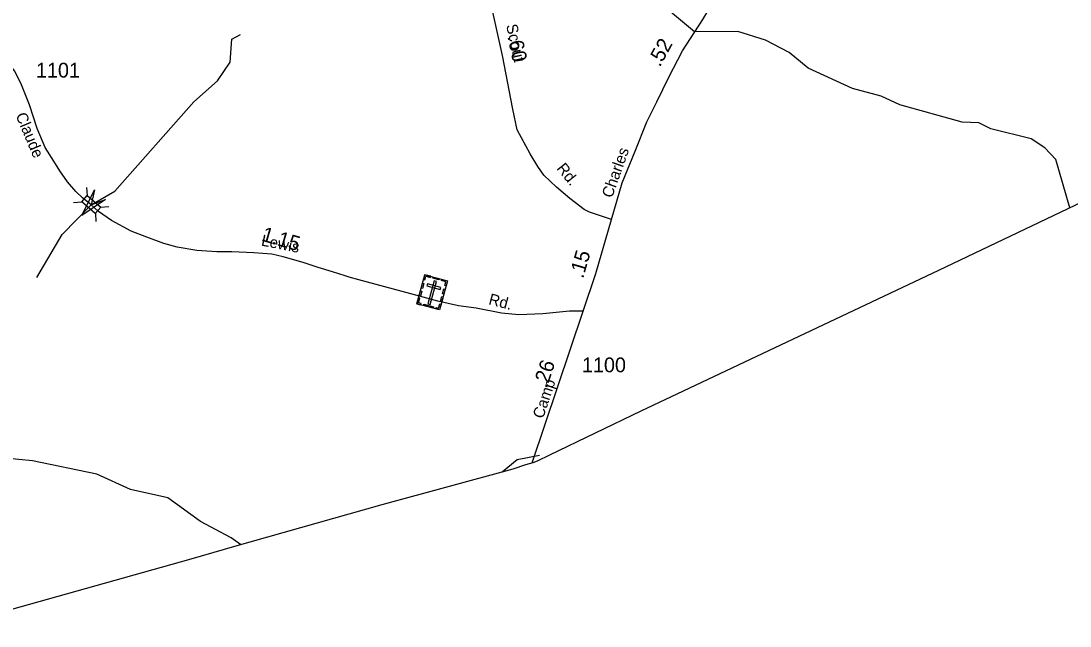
# Model space of a CAD drawing. Extents: x 2220236 to 2384410, y 720751 to 894131.
# Drawn here: x 2248711 to 2257585, y 726061 to 731182 of the extents above; entities that cross this region are included whole.
import ezdxf

# ---------------------------------------------------------------- set-up
doc = ezdxf.new("R2010")
doc.units = 0
doc.layers.add('Default', color=7, linetype='Continuous')

msp = doc.modelspace()

# ---------------------------------------------------------------- linework, layer by layer
at = {"layer": 'Default'}
for p, q in [((2249264.8, 729772.7), (2249270.1, 729703.9)), ((2249155.4, 729645), (2249224.2, 729650.3)), ((2249339.7, 729553), (2249345, 729484.2)), ((2249384.6, 729605.4), (2249453.4, 729610.7)), ((2253035.9, 727441.1), (2253465.7, 728725.3))]:
    msp.add_line(p, q, dxfattribs=at)
for points in [[(2287877.3, 744178.1), (2270992.5, 736055.5), (2267562.4, 734406.2), (2264814.7, 733082.6), (2261891.5, 731668), (2260093.7, 730804.9), (2259694.1, 730607), (2256471.8, 729069.5), (2253954.3, 727878.4), (2253181.2, 727508), (2253077.8, 727457.1), (2253041.9, 727442.8), (2252977.9, 727424.3), (2252870.3, 727387.4), (2251762.7, 727085.8), (2250517.4, 726735.4), (2250148.3, 726626.2), (2248126.6, 726060.9)], [(2257582.3, 729599.4), (2257466.1, 730008.4), (2257373, 730108.7), (2257255.9, 730183.3), (2256913.9, 730269), (2256813, 730320.3), (2256671.9, 730326.5), (2256146, 730471.7), (2255987.1, 730547.1), (2255744.9, 730611.2), (2255369, 730782.8), (2255208.9, 730914), (2255007.9, 731019.8), (2254775, 731093.5), (2254407.9, 731091.2), (2253955, 731471.1), (2253821.9, 731536.1), (2253721, 731643.2), (2253535, 731925.7), (2253492, 732057.9), (2253366.9, 732158.8), (2253073.9, 732237)], [(2253705.2, 729501.4), (2253571.2, 729546.1), (2253519.3, 729563.8), (2253474, 729585.9), (2253354.7, 729678.7), (2253239.9, 729776), (2253133.8, 729877.6), (2253081.9, 729950.6), (2253016.8, 730056.7), (2252908.5, 730260), (2252871, 730436.8), (2252782.6, 730889.9), (2252615.9, 731654.7), (2252549.6, 731915.5), (2252503.2, 732092.3), (2252506.8, 732110.3), (2252521.2, 732130.1), (2252551.9, 732149.9), (2252576.6, 732148.7), (2252597.5, 732142.7)], [(2253705.2, 729501.4), (2253797, 729813.6), (2253905.7, 730080.2), (2254004.7, 730329.7), (2254089.1, 730498.7), (2254189.7, 730707.9), (2254306.3, 730929.2), (2254478.9, 731194.2), (2254561.7, 731330.2), (2254737.9, 731545.7), (2254881.5, 731696), (2254963.2, 731793.2), (2255005.2, 731875)], [(2249332.1, 729599.8), (2249303.4, 729625.9), (2249232.2, 729684.8), (2249173.4, 729739.8), (2249105.1, 729821.5), (2249038.7, 729912.7), (2248987.4, 729996.2), (2248915.3, 730112.1), (2248847, 730271.6), (2248782.4, 730471), (2248710.3, 730657.1), (2248657.2, 730759.6), (2248590.8, 730850.8), (2248513, 730955.2), (2248393.7, 731108.8)], [(2248843.7, 729011.4), (2249057.8, 729374), (2249304.6, 729626.8), (2249504.8, 729742), (2250172.7, 730499.1), (2250371.8, 730675.4), (2250478.9, 730834), (2250493.8, 731027.1), (2250568.9, 731068.2)], [(2253465.7, 728725.3), (2253349.8, 728726.4), (2253126, 728704.2), (2252920.9, 728696.1), (2252776.1, 728708.2), (2252559.9, 728750), (2252412, 728770.6), (2252235.6, 728809.2), (2252081.3, 728852), (2251569.4, 728991.6), (2251487.8, 729014.4), (2251453.6, 729025.8), (2251345.5, 729058.1), (2251224, 729096.1), (2251098.8, 729137.8), (2250929.8, 729187.2), (2250833.1, 729208.1), (2250681.2, 729219.5), (2250493.3, 729227.1), (2250366.2, 729227.1), (2250199.2, 729240.4), (2250032.2, 729267), (2249918.3, 729297.4), (2249776, 729352.4), (2249643.1, 729401.8), (2249476.1, 729493), (2249366, 729568.9), (2249332.1, 729599.8)], [(2253465.7, 728725.3), (2253573.1, 729046), (2253705.2, 729501.4)], [(2253097.8, 727503.5), (2252906.9, 727468.1), (2252780.3, 727362.9)], [(2250568.8, 726750.6), (2250487.9, 726806), (2250228.7, 726945.7), (2249952.7, 727144.9), (2249635.7, 727217.1), (2249350.9, 727347.5), (2248808.7, 727460.3), (2248575.7, 727481.5)]]:
    msp.add_lwpolyline(points, dxfattribs=at)
for points in [[(2249426.9, 729671), (2249224.5, 729534.9), (2249331.8, 729753.9), (2249304.6, 729626.8)], [(2249270.1, 729703.9), (2249384.9, 729605.6), (2249338.9, 729552), (2249224.2, 729650.3)], [(2252127.6, 729034.7), (2252319.5, 728981.6), (2252251.5, 728736.2), (2252059.6, 728789.3)], [(2252116, 728993), (2252127, 728989.9), (2252135.6, 729021), (2252174.6, 729010.1), (2252177.6, 729020.9), (2252127.6, 729034.7)], [(2252199, 729014.9), (2252248.9, 729001.1), (2252245.9, 728990.1), (2252195.9, 729003.9)], [(2252096.2, 728921.5), (2252107.8, 728963.3), (2252118.7, 728960.2), (2252107.2, 728918.5)], [(2252148.8, 728958.2), (2252143.8, 728940.2), (2252257.2, 728908.8), (2252262.2, 728926.8)], [(2252224.8, 728977.4), (2252206.8, 728982.4), (2252152.7, 728786.9), (2252170.7, 728781.9)], [(2252307.9, 728939.7), (2252297, 728942.8), (2252305.6, 728973.8), (2252266.5, 728984.6), (2252269.5, 728995.3), (2252319.5, 728981.5)], [(2252091.5, 728780.5), (2252094.6, 728791.6), (2252073.4, 728797.5), (2252084.2, 728836.4), (2252073.4, 728839.4), (2252059.6, 728789.4)], [(2252078.3, 728856.7), (2252089.8, 728898.5), (2252100.8, 728895.4), (2252089.2, 728853.7)], [(2252259.8, 728808.8), (2252271.4, 728850.6), (2252282.3, 728847.6), (2252270.8, 728805.8)], [(2252277.4, 728872.4), (2252289, 728914.1), (2252300, 728911.1), (2252288.4, 728869.3)], [(2252118, 728785), (2252199.8, 728762.4), (2252196.8, 728751.4), (2252115, 728774.1)], [(2252219.5, 728745), (2252222.6, 728756.1), (2252243.8, 728750.2), (2252254.6, 728789.2), (2252265.3, 728786.2), (2252251.5, 728736.2)]]:
    msp.add_lwpolyline(points, close=True, dxfattribs=at)

# ---------------------------------------------------------------- texts
for s, height, rotation, p in [('Scout', 95, 282.69254, (2252813.8, 731145.1)), ('.60', 125, 282.20603, (2252824.5, 731052)), ('.52', 125, 61.32576, (2254114.9, 730786.5)), ('Claude', 95, 292.85679, (2248663.6, 730384)), ('Charles', 95, 70.47729, (2253710, 729678.2)), ('Rd.', 95, 308.92579, (2253237.4, 729933)), ('Lewis', 95, 348.89214, (2250738.1, 729281.9)), ('1.15', 125, 343.7373, (2250737.9, 729323.7)), ('.15', 125, 73.82078, (2253465.4, 728996.7)), ('Rd.', 95, 345.26784, (2252660.5, 728785.8)), ('.26', 125, 71.59906, (2253157.7, 728066.4)), ('Camp', 95, 71.59906, (2253126.8, 727810.5))]:
    msp.add_text(s, height=height, rotation=rotation, dxfattribs=at).set_placement(p)
for s, p in [('1101', (2248837.4, 730703.4)), ('1100', (2253456.2, 728208.9))]:
    msp.add_text(s, height=125, dxfattribs=at).set_placement(p)

doc.saveas('drawing.dxf')
